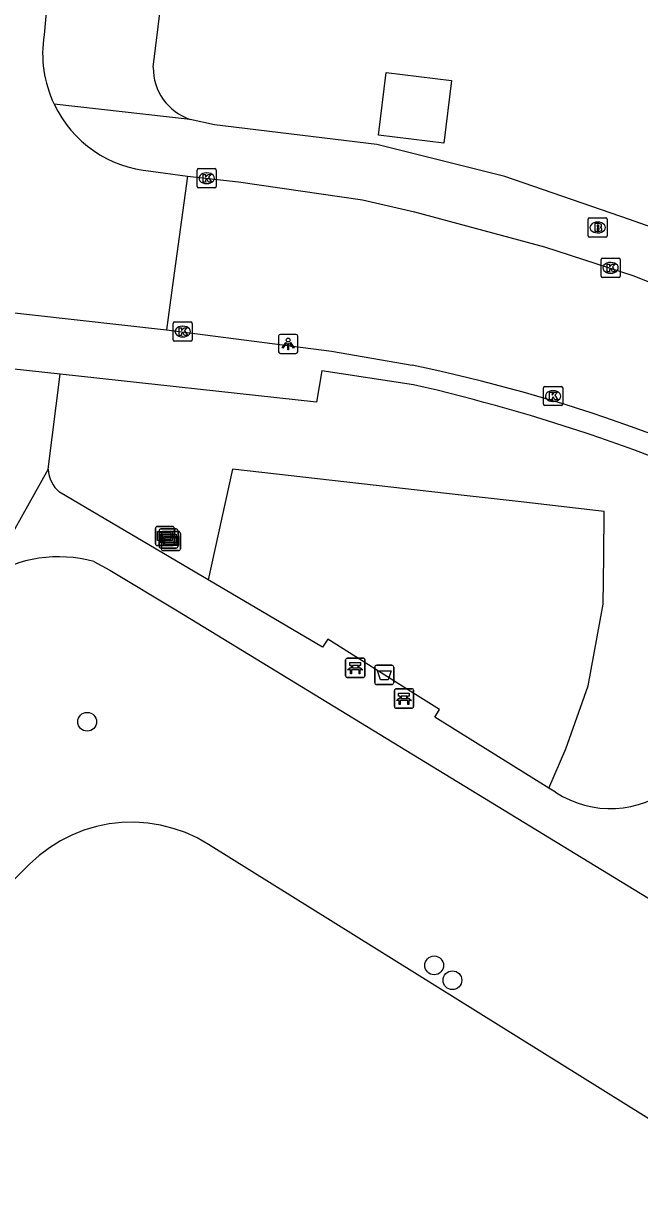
# Model space of a CAD drawing. Extents: x 161928 to 163055, y 386475 to 387428.
# Drawn here: x 162673.3 to 162705.4, y 386880.9 to 386941.4 of the extents above; entities that cross this region are included whole.
import ezdxf

# ---------------------------------------------------------------- set-up
doc = ezdxf.new("R2010")
doc.units = 0
for name, color, linetype in [('IMGEO_Afvalbak', 7, 'Continuous'), ('IMGEO_Bank', 7, 'Continuous'), ('IMGEO_Boom', 7, 'Continuous'), ('IMGEO_Brandkraan', 7, 'Continuous'), ('IMGEO_Groenvoorziening', 7, 'Continuous'), ('IMGEO_Kolk', 7, 'Continuous'), ('IMGEO_Lichtpunt', 7, 'Continuous'), ('IMGEO_Meer_plas_ven_vijver', 7, 'Continuous'), ('IMGEO_Pand', 7, 'Continuous'), ('IMGEO_Rijbaan_lokaal_gesloten', 7, 'Continuous'), ('IMGEO_Rijbaan_lokaal_open', 7, 'Continuous'), ('IMGEO_Verklikker', 7, 'Continuous'), ('IMGEO_Voetpad_gesloten', 7, 'Continuous'), ('IMGEO_Voetpad_open', 7, 'Continuous')]:
    doc.layers.add(name, color=color, linetype=linetype)

msp = doc.modelspace()

# ---------------------------------------------------------------- linework, layer by layer
at = {"layer": 'IMGEO_Afvalbak'}
for p, q in [((162691.612, 386907.003), (162691.612, 386907.803)), ((162691.612, 386907.803), (162691.612, 386907.003)), ((162691.712, 386907.903), (162692.502, 386907.903)), ((162692.502, 386907.903), (162691.712, 386907.903)), ((162692.602, 386907.803), (162692.602, 386907.003)), ((162692.602, 386907.003), (162692.602, 386907.803)), ((162692.502, 386906.903), (162691.712, 386906.903)), ((162691.712, 386906.903), (162692.502, 386906.903))]:
    msp.add_line(p, q, dxfattribs=at)
msp.add_lwpolyline([(162691.755, 386907.617), (162692.459, 386907.617), (162692.31, 386907.147), (162691.904, 386907.147), (162691.755, 386907.617)], dxfattribs=at)
for centre, start, end in [((162691.712, 386907.803), 90, 180), ((162691.712, 386907.803), 90, 180), ((162692.502, 386907.803), 0, 90), ((162692.502, 386907.803), 360, 90), ((162691.712, 386907.003), 180, 270), ((162691.712, 386907.003), 180, 270), ((162692.502, 386907.003), 270, 0), ((162692.502, 386907.003), 270, 0)]:
    msp.add_arc(centre, 0.1, start, end, dxfattribs=at)
at = {"layer": 'IMGEO_Bank'}
for p, q in [((162690.094, 386907.347), (162690.094, 386908.188)), ((162690.094, 386908.188), (162690.094, 386907.347)), ((162690.169, 386908.272), (162691.01, 386908.272)), ((162691.01, 386908.272), (162690.169, 386908.272)), ((162691.094, 386908.197), (162691.094, 386907.356)), ((162691.094, 386907.356), (162691.094, 386908.197)), ((162690.791, 386907.67), (162690.398, 386907.67)), ((162690.403, 386907.778), (162690.403, 386907.884)), ((162690.447, 386907.884), (162690.447, 386907.778)), ((162690.735, 386907.89), (162690.453, 386907.89)), ((162690.453, 386907.772), (162690.735, 386907.772)), ((162690.741, 386907.778), (162690.741, 386907.884)), ((162690.785, 386907.884), (162690.785, 386907.778)), ((162691.019, 386907.272), (162690.178, 386907.272)), ((162690.178, 386907.272), (162691.019, 386907.272)), ((162692.634, 386905.749), (162692.634, 386906.59)), ((162692.634, 386906.59), (162692.634, 386905.749)), ((162692.709, 386906.674), (162693.55, 386906.674)), ((162693.55, 386906.674), (162692.709, 386906.674)), ((162692.943, 386906.18), (162692.943, 386906.286)), ((162692.987, 386906.286), (162692.987, 386906.18)), ((162693.275, 386906.292), (162692.993, 386906.292)), ((162693.281, 386906.18), (162693.281, 386906.286)), ((162693.325, 386906.286), (162693.325, 386906.18)), ((162693.634, 386906.599), (162693.634, 386905.758)), ((162693.634, 386905.758), (162693.634, 386906.599)), ((162693.559, 386905.674), (162692.718, 386905.674)), ((162692.718, 386905.674), (162693.559, 386905.674)), ((162693.331, 386906.072), (162692.938, 386906.072)), ((162692.993, 386906.174), (162693.275, 386906.174))]:
    msp.add_line(p, q, dxfattribs=at)
for points in [[(162690.341, 386907.67), (162690.199, 386907.67), (162690.311, 386907.772), (162690.397, 386907.772)], [(162690.397, 386907.89), (162690.311, 386907.89), (162690.311, 386908.051), (162690.874, 386908.051), (162690.874, 386907.89), (162690.791, 386907.89)], [(162690.391, 386907.663), (162690.391, 386907.456), (162690.348, 386907.456), (162690.348, 386907.663)], [(162690.791, 386907.772), (162690.874, 386907.772), (162690.986, 386907.67), (162690.847, 386907.67)], [(162690.841, 386907.663), (162690.841, 386907.456), (162690.797, 386907.456), (162690.797, 386907.663)], [(162692.937, 386906.292), (162692.851, 386906.292), (162692.851, 386906.453), (162693.414, 386906.453), (162693.414, 386906.292), (162693.331, 386906.292)], [(162692.881, 386906.072), (162692.739, 386906.072), (162692.851, 386906.174), (162692.937, 386906.174)], [(162692.931, 386906.065), (162692.931, 386905.858), (162692.888, 386905.858), (162692.888, 386906.065)], [(162693.331, 386906.174), (162693.414, 386906.174), (162693.526, 386906.072), (162693.387, 386906.072)], [(162693.381, 386906.065), (162693.381, 386905.858), (162693.337, 386905.858), (162693.337, 386906.065)]]:
    msp.add_lwpolyline(points, dxfattribs=at)
for centre, radius, start, end in [((162690.172, 386908.194), 0.0779, 92.4484, 184.28452), ((162690.172, 386908.194), 0.0779, 92.4484, 184.28452), ((162691.016, 386908.194), 0.0779, 2.4484, 94.28452), ((162691.016, 386908.194), 0.0779, 2.4484, 94.28452), ((162690.341, 386907.663), 0.00671, 2.89567, 87.10433), ((162690.398, 386907.663), 0.00671, 92.89567, 177.10433), ((162690.396, 386907.883), 0.00671, 2.89567, 87.10433), ((162690.396, 386907.779), 0.00671, 272.89567, 357.10433), ((162690.453, 386907.883), 0.00671, 92.89567, 177.10433), ((162690.453, 386907.779), 0.00671, 182.89567, 267.10433), ((162690.735, 386907.883), 0.00671, 2.89567, 87.10433), ((162690.735, 386907.779), 0.00671, 272.89567, 357.10433), ((162690.792, 386907.883), 0.00671, 92.89567, 177.10433), ((162690.792, 386907.779), 0.00671, 182.89567, 267.10433), ((162690.79, 386907.663), 0.00671, 2.89567, 87.10433), ((162690.847, 386907.663), 0.00671, 92.89567, 177.10433), ((162690.172, 386907.35), 0.0779, 182.4484, 274.28452), ((162690.172, 386907.35), 0.0779, 182.4484, 274.28452), ((162691.016, 386907.35), 0.0779, 272.4484, 4.28452), ((162691.016, 386907.35), 0.0779, 272.4484, 4.28452), ((162692.712, 386906.596), 0.0779, 92.4484, 184.28452), ((162692.712, 386906.596), 0.0779, 92.4484, 184.28452), ((162692.936, 386906.285), 0.00671, 2.89567, 87.10433), ((162692.993, 386906.285), 0.00671, 92.89567, 177.10433), ((162693.275, 386906.285), 0.00671, 2.89567, 87.10433), ((162693.332, 386906.285), 0.00671, 92.89567, 177.10433), ((162693.556, 386906.596), 0.0779, 2.4484, 94.28452), ((162693.556, 386906.596), 0.0779, 2.4484, 94.28452), ((162692.712, 386905.752), 0.0779, 182.4484, 274.28452), ((162692.712, 386905.752), 0.0779, 182.4484, 274.28452), ((162692.881, 386906.065), 0.00671, 2.89567, 87.10433), ((162692.938, 386906.065), 0.00671, 92.89567, 177.10433), ((162692.936, 386906.181), 0.00671, 272.89567, 357.10433), ((162692.993, 386906.181), 0.00671, 182.89567, 267.10433), ((162693.275, 386906.181), 0.00671, 272.89567, 357.10433), ((162693.332, 386906.181), 0.00671, 182.89567, 267.10433), ((162693.33, 386906.065), 0.00671, 2.89567, 87.10433), ((162693.387, 386906.065), 0.00671, 92.89567, 177.10433), ((162693.556, 386905.752), 0.0779, 272.4484, 4.28452), ((162693.556, 386905.752), 0.0779, 272.4484, 4.28452)]:
    msp.add_arc(centre, radius, start, end, dxfattribs=at)
at = {"layer": 'IMGEO_Boom'}
for centre in [(162676.618, 386904.961), (162694.709, 386892.271), (162695.66, 386891.495)]:
    msp.add_circle(centre, 0.489, dxfattribs=at)
at = {"layer": 'IMGEO_Brandkraan'}
for p, q in [((162702.734, 386930.285), (162702.734, 386931.137)), ((162702.809, 386931.211), (162703.661, 386931.211)), ((162703.735, 386931.137), (162703.735, 386930.285)), ((162703.245, 386930.431), (162703.22, 386930.431)), ((162703.222, 386930.991), (162703.247, 386930.991)), ((162703.661, 386930.211), (162702.809, 386930.211))]:
    msp.add_line(p, q, dxfattribs=at)
for points in [[(162702.734, 386930.285), (162702.734, 386931.137)], [(162702.809, 386931.211), (162703.661, 386931.211)], [(162703.735, 386931.137), (162703.735, 386930.285)], [(162703.082, 386930.911), (162703.082, 386930.511), (162703.295, 386930.511)], [(162703.313, 386930.911), (162703.082, 386930.911)], [(162703.261, 386930.83), (162703.207, 386930.83), (162703.207, 386930.754)], [(162703.207, 386930.754), (162703.26, 386930.754)], [(162703.269, 386930.678), (162703.207, 386930.678), (162703.207, 386930.597)], [(162703.207, 386930.597), (162703.269, 386930.597)], [(162703.661, 386930.211), (162702.809, 386930.211)]]:
    msp.add_lwpolyline(points, dxfattribs=at)
for centre, radius, start, end in [((162702.811, 386931.135), 0.0765, 91.55205, 178.44795), ((162702.811, 386931.135), 0.0765, 91.55205, 178.44795), ((162703.659, 386931.135), 0.0765, 1.55205, 88.44795), ((162703.659, 386931.135), 0.0765, 1.55205, 88.44795), ((162703.262, 386930.792), 0.0379, 267.82845, 90.93552), ((162703.27, 386930.637), 0.0404, 269.87594, 90.50774), ((162703.301, 386930.762), 0.251, 268.66757, 293.53466), ((162703.317, 386930.766), 0.145, 59.4692, 91.53667), ((162703.342, 386930.813), 0.0922, 285.51372, 58.15012), ((162703.347, 386930.621), 0.105, 301.31148, 78.98903), ((162702.811, 386930.287), 0.0765, 181.55205, 268.44795), ((162702.811, 386930.287), 0.0765, 181.55205, 268.44795), ((162703.659, 386930.287), 0.0765, 271.55205, 358.44795), ((162703.659, 386930.287), 0.0765, 271.55205, 358.44795)]:
    msp.add_arc(centre, radius, start, end, dxfattribs=at)
for centre, major_axis, ratio, start_param, end_param in [((162703.221, 386930.711), (-0.387, 0.002), 0.722429, 4.712389, 7.853982), ((162703.246, 386930.711), (-0.39, 0.002), 0.717154, 1.570796, 4.712389)]:
    msp.add_ellipse(centre, major_axis=major_axis, ratio=ratio, start_param=start_param, end_param=end_param, dxfattribs=at)
at = {"layer": 'IMGEO_Groenvoorziening'}
msp.add_lwpolyline([(162700.686, 386901.509), (162701.582, 386903.558), (162702.731, 386906.831), (162703.525, 386911.096), (162703.549, 386913.576), (162703.572, 386915.92), (162699.094, 386916.43), (162696.109, 386916.77), (162684.193, 386918.126), (162682.932, 386912.358)], dxfattribs=at)
at = {"layer": 'IMGEO_Kolk'}
for p, q in [((162682.349, 386932.851), (162682.349, 386933.703)), ((162682.424, 386933.777), (162683.276, 386933.777)), ((162682.837, 386933.557), (162682.862, 386933.557)), ((162683.35, 386933.703), (162683.35, 386932.851)), ((162682.86, 386932.997), (162682.835, 386932.997)), ((162683.276, 386932.777), (162682.424, 386932.777)), ((162703.409, 386928.183), (162703.409, 386929.035)), ((162703.484, 386929.109), (162704.336, 386929.109)), ((162703.897, 386928.889), (162703.922, 386928.889)), ((162704.41, 386929.035), (162704.41, 386928.183)), ((162704.336, 386928.109), (162703.484, 386928.109)), ((162703.92, 386928.329), (162703.895, 386928.329)), ((162681.099, 386924.863), (162681.099, 386925.715)), ((162681.174, 386925.789), (162682.026, 386925.789)), ((162682.1, 386925.715), (162682.1, 386924.863)), ((162681.61, 386925.009), (162681.585, 386925.009)), ((162681.587, 386925.569), (162681.612, 386925.569)), ((162682.026, 386924.789), (162681.174, 386924.789)), ((162700.41, 386921.504), (162700.41, 386922.356)), ((162700.485, 386922.43), (162701.337, 386922.43)), ((162700.898, 386922.21), (162700.923, 386922.21)), ((162701.411, 386922.356), (162701.411, 386921.504)), ((162701.337, 386921.43), (162700.485, 386921.43)), ((162700.921, 386921.65), (162700.896, 386921.65))]:
    msp.add_line(p, q, dxfattribs=at)
for points in [[(162682.349, 386932.851), (162682.349, 386933.703)], [(162682.424, 386933.777), (162683.276, 386933.777)], [(162682.67, 386933.477), (162682.793, 386933.477), (162682.793, 386933.326), (162682.923, 386933.477), (162683.087, 386933.477), (162682.941, 386933.326), (162683.094, 386933.077), (162682.942, 386933.077), (162682.857, 386933.241), (162682.793, 386933.174), (162682.793, 386933.077), (162682.67, 386933.077), (162682.67, 386933.477)], [(162683.35, 386933.703), (162683.35, 386932.851)], [(162683.276, 386932.777), (162682.424, 386932.777)], [(162703.409, 386928.183), (162703.409, 386929.035)], [(162703.484, 386929.109), (162704.336, 386929.109)], [(162703.73, 386928.809), (162703.853, 386928.809), (162703.853, 386928.658), (162703.983, 386928.809), (162704.147, 386928.809), (162704.001, 386928.658), (162704.154, 386928.409), (162704.002, 386928.409), (162703.917, 386928.573), (162703.853, 386928.506), (162703.853, 386928.409), (162703.73, 386928.409), (162703.73, 386928.809)], [(162704.41, 386929.035), (162704.41, 386928.183)], [(162704.336, 386928.109), (162703.484, 386928.109)], [(162681.099, 386924.863), (162681.099, 386925.715)], [(162681.174, 386925.789), (162682.026, 386925.789)], [(162682.1, 386925.715), (162682.1, 386924.863)], [(162681.42, 386925.489), (162681.543, 386925.489), (162681.543, 386925.338), (162681.673, 386925.489), (162681.837, 386925.489), (162681.691, 386925.338), (162681.844, 386925.089), (162681.692, 386925.089), (162681.607, 386925.253), (162681.543, 386925.186), (162681.543, 386925.089), (162681.42, 386925.089), (162681.42, 386925.489)], [(162682.026, 386924.789), (162681.174, 386924.789)], [(162700.41, 386921.504), (162700.41, 386922.356)], [(162700.485, 386922.43), (162701.337, 386922.43)], [(162700.731, 386922.13), (162700.854, 386922.13), (162700.854, 386921.979), (162700.984, 386922.13), (162701.148, 386922.13), (162701.002, 386921.979), (162701.155, 386921.73), (162701.003, 386921.73), (162700.918, 386921.894), (162700.854, 386921.827), (162700.854, 386921.73), (162700.731, 386921.73), (162700.731, 386922.13)], [(162701.411, 386922.356), (162701.411, 386921.504)], [(162701.337, 386921.43), (162700.485, 386921.43)]]:
    msp.add_lwpolyline(points, dxfattribs=at)
for centre, start, end in [((162682.426, 386933.701), 91.55205, 178.44795), ((162682.426, 386933.701), 91.55205, 178.44795), ((162683.274, 386933.701), 1.55205, 88.44795), ((162683.274, 386933.701), 1.55205, 88.44795), ((162682.426, 386932.853), 181.55205, 268.44795), ((162682.426, 386932.853), 181.55205, 268.44795), ((162683.274, 386932.853), 271.55205, 358.44795), ((162683.274, 386932.853), 271.55205, 358.44795), ((162703.486, 386929.033), 91.55205, 178.44795), ((162703.486, 386929.033), 91.55205, 178.44795), ((162704.334, 386929.033), 1.55205, 88.44795), ((162704.334, 386929.033), 1.55205, 88.44795), ((162703.486, 386928.185), 181.55205, 268.44795), ((162703.486, 386928.185), 181.55205, 268.44795), ((162704.334, 386928.185), 271.55205, 358.44795), ((162704.334, 386928.185), 271.55205, 358.44795), ((162681.176, 386925.713), 91.55205, 178.44795), ((162681.176, 386925.713), 91.55205, 178.44795), ((162682.024, 386925.713), 1.55205, 88.44795), ((162682.024, 386925.713), 1.55205, 88.44795), ((162681.176, 386924.865), 181.55205, 268.44795), ((162681.176, 386924.865), 181.55205, 268.44795), ((162682.024, 386924.865), 271.55205, 358.44795), ((162682.024, 386924.865), 271.55205, 358.44795), ((162700.487, 386922.354), 91.55205, 178.44795), ((162700.487, 386922.354), 91.55205, 178.44795), ((162701.335, 386922.354), 1.55205, 88.44795), ((162701.335, 386922.354), 1.55205, 88.44795), ((162700.487, 386921.506), 181.55205, 268.44795), ((162700.487, 386921.506), 181.55205, 268.44795), ((162701.335, 386921.506), 271.55205, 358.44795), ((162701.335, 386921.506), 271.55205, 358.44795)]:
    msp.add_arc(centre, 0.0765, start, end, dxfattribs=at)
for centre, major_axis, ratio, start_param, end_param in [((162682.836, 386933.277), (-0.387, 0.002), 0.722429, 4.712389, 7.853982), ((162682.861, 386933.277), (-0.39, 0.002), 0.717154, 1.570796, 4.712389), ((162703.896, 386928.609), (-0.387, 0.002), 0.722429, 4.712389, 7.853982), ((162703.921, 386928.609), (-0.39, 0.002), 0.717154, 1.570796, 4.712389), ((162681.586, 386925.289), (-0.387, 0.002), 0.722429, 4.712389, 7.853982), ((162681.611, 386925.289), (-0.39, 0.002), 0.717154, 1.570796, 4.712389), ((162700.897, 386921.93), (-0.387, 0.002), 0.722429, 4.712389, 7.853982), ((162700.922, 386921.93), (-0.39, 0.002), 0.717154, 1.570796, 4.712389)]:
    msp.add_ellipse(centre, major_axis=major_axis, ratio=ratio, start_param=start_param, end_param=end_param, dxfattribs=at)
at = {"layer": 'IMGEO_Lichtpunt'}
for p, q in [((162686.597, 386925.049), (162686.597, 386924.242)), ((162686.597, 386925.049), (162686.597, 386924.242)), ((162687.499, 386925.144), (162686.691, 386925.144)), ((162687.499, 386925.144), (162686.691, 386925.144)), ((162687.593, 386924.242), (162687.593, 386925.049)), ((162687.593, 386924.242), (162687.593, 386925.049)), ((162686.691, 386924.148), (162687.499, 386924.148)), ((162686.691, 386924.148), (162687.499, 386924.148))]:
    msp.add_line(p, q, dxfattribs=at)
for points in [[(162686.971, 386924.713), (162687.01, 386924.685), (162686.822, 386924.423), (162686.784, 386924.45), (162686.971, 386924.713)], [(162687.073, 386924.665), (162687.12, 386924.665), (162687.12, 386924.343), (162687.073, 386924.343), (162687.073, 386924.665)], [(162687.183, 386924.685), (162687.221, 386924.712), (162687.408, 386924.45), (162687.369, 386924.422), (162687.183, 386924.685)]]:
    msp.add_lwpolyline(points, dxfattribs=at)
msp.add_circle((162687.096, 386924.847), 0.0994, dxfattribs=at)
for centre, start, end in [((162686.691, 386925.049), 90, 180), ((162686.691, 386925.049), 90, 180), ((162687.499, 386925.049), 0, 90), ((162687.499, 386925.049), 0, 90), ((162686.691, 386924.242), 180, 270), ((162686.691, 386924.242), 180, 270), ((162687.499, 386924.242), 270, 0), ((162687.499, 386924.242), 270, 360)]:
    msp.add_arc(centre, 0.0946, start, end, dxfattribs=at)
at = {"layer": 'IMGEO_Meer_plas_ven_vijver'}
msp.add_lwpolyline([(162711.271, 386880.943), (162711.071, 386881.067), (162682.944, 386898.573), (162682.356, 386898.906), (162681.741, 386899.185), (162681.104, 386899.409), (162680.449, 386899.574), (162679.782, 386899.68), (162679.108, 386899.726), (162678.433, 386899.712), (162677.761, 386899.638), (162677.099, 386899.504), (162676.452, 386899.311), (162675.824, 386899.061), (162675.221, 386898.756), (162674.648, 386898.399), (162674.109, 386897.992), (162673.609, 386897.538), (162673.589, 386897.518), (162660.788, 386884.692)], dxfattribs=at)
at = {"layer": 'IMGEO_Pand'}
msp.add_lwpolyline([(162695.615, 386938.376), (162695.213, 386935.097), (162691.8, 386935.516), (162692.202, 386938.794), (162695.615, 386938.376)], dxfattribs=at)
at = {"layer": 'IMGEO_Rijbaan_lokaal_gesloten'}
for points in [[(162681.845, 386933.393), (162684.51, 386933.084), (162690.967, 386932.149), (162693.691, 386931.533), (162700.468, 386929.707), (162705.125, 386928.189), (162714.314, 386924.498), (162715.971, 386923.722), (162718.157, 386922.55)], [(162680.761, 386925.379), (162689.353, 386924.27), (162693.558, 386923.541)]]:
    msp.add_lwpolyline(points, dxfattribs=at)
msp.add_arc((162676.075, 386839.275), 86.061, 62.43299, 78.27918, dxfattribs=at)
at = {"layer": 'IMGEO_Rijbaan_lokaal_open'}
for points in [[(162674.52, 386942.316), (162674.371, 386940.74)], [(162679.938, 386933.646), (162681.845, 386933.393)], [(162681.845, 386933.393), (162681.109, 386927.949), (162680.761, 386925.379)], [(162657.599, 386927.966), (162680.761, 386925.379)]]:
    msp.add_lwpolyline(points, dxfattribs=at)
for centre, radius, start, end in [((162680.454, 386939.786), 6.158, 171.08703, 205.48909), ((162680.457, 386939.783), 6.159, 205.45437, 265.16478)]:
    msp.add_arc(centre, radius, start, end, dxfattribs=at)
at = {"layer": 'IMGEO_Verklikker'}
for p, q in [((162680.18, 386914.236), (162680.18, 386915.036)), ((162680.18, 386915.036), (162680.18, 386914.236)), ((162680.28, 386915.136), (162681.07, 386915.136)), ((162681.07, 386915.136), (162680.28, 386915.136)), ((162680.364, 386914.107), (162680.364, 386914.907)), ((162680.364, 386914.907), (162680.364, 386914.107)), ((162680.464, 386915.007), (162681.254, 386915.007)), ((162681.254, 386915.007), (162680.464, 386915.007)), ((162680.49, 386913.976), (162680.49, 386914.776)), ((162680.49, 386914.776), (162680.49, 386913.976)), ((162680.59, 386914.876), (162681.38, 386914.876)), ((162681.38, 386914.876), (162680.59, 386914.876)), ((162681.17, 386915.036), (162681.17, 386914.236)), ((162681.17, 386914.236), (162681.17, 386915.036)), ((162681.354, 386914.907), (162681.354, 386914.107)), ((162681.354, 386914.107), (162681.354, 386914.907)), ((162681.48, 386914.776), (162681.48, 386913.976)), ((162681.48, 386913.976), (162681.48, 386914.776)), ((162681.07, 386914.136), (162680.28, 386914.136)), ((162680.28, 386914.136), (162681.07, 386914.136)), ((162681.254, 386914.007), (162680.464, 386914.007)), ((162680.464, 386914.007), (162681.254, 386914.007)), ((162681.38, 386913.876), (162680.59, 386913.876)), ((162680.59, 386913.876), (162681.38, 386913.876))]:
    msp.add_line(p, q, dxfattribs=at)
for points in [[(162680.281, 386914.868), (162681.069, 386914.868), (162681.069, 386914.404), (162680.281, 386914.404), (162680.281, 386914.868)], [(162680.346, 386914.803), (162680.346, 386914.469), (162681.004, 386914.469), (162681.004, 386914.803), (162680.346, 386914.803)], [(162680.465, 386914.739), (162681.253, 386914.739), (162681.253, 386914.275), (162680.465, 386914.275), (162680.465, 386914.739)], [(162680.53, 386914.674), (162680.53, 386914.34), (162681.188, 386914.34), (162681.188, 386914.674), (162680.53, 386914.674)], [(162680.591, 386914.608), (162681.379, 386914.608), (162681.379, 386914.144), (162680.591, 386914.144), (162680.591, 386914.608)], [(162680.656, 386914.543), (162680.656, 386914.209), (162681.314, 386914.209), (162681.314, 386914.543), (162680.656, 386914.543)]]:
    msp.add_lwpolyline(points, dxfattribs=at)
for centre, start, end in [((162680.28, 386915.036), 90, 180), ((162680.28, 386915.036), 90, 180), ((162680.464, 386914.907), 90, 180), ((162680.464, 386914.907), 90, 180), ((162680.59, 386914.776), 90, 180), ((162680.59, 386914.776), 90, 180), ((162681.07, 386915.036), 0, 90), ((162681.07, 386915.036), 360, 90), ((162681.254, 386914.907), 0, 90), ((162681.254, 386914.907), 360, 90), ((162681.38, 386914.776), 0, 90), ((162681.38, 386914.776), 360, 90), ((162680.28, 386914.236), 180, 270), ((162680.28, 386914.236), 180, 270), ((162680.464, 386914.107), 180, 270), ((162680.464, 386914.107), 180, 270), ((162681.07, 386914.236), 270, 0), ((162681.07, 386914.236), 270, 0), ((162681.254, 386914.107), 270, 0), ((162681.254, 386914.107), 270, 0), ((162680.59, 386913.976), 180, 270), ((162680.59, 386913.976), 180, 270), ((162681.38, 386913.976), 270, 0), ((162681.38, 386913.976), 270, 0)]:
    msp.add_arc(centre, 0.1, start, end, dxfattribs=at)
at = {"layer": 'IMGEO_Voetpad_gesloten'}
for points in [[(162675.202, 386923.073), (162671.688, 386923.459)], [(162674.589, 386918.119), (162675.202, 386923.073)], [(162674.589, 386918.119), (162671.422, 386912.486)], [(162682.932, 386912.358), (162675.175, 386916.925)], [(162676.962, 386913.309), (162677.801, 386912.858), (162681.333, 386910.746), (162708.207, 386894.347), (162717.593, 386888.54), (162717.794, 386888.416)], [(162700.686, 386901.509), (162694.744, 386905.201), (162694.981, 386905.602), (162693.601, 386906.47), (162689.167, 386909.261), (162688.89, 386908.85), (162682.932, 386912.358)], [(162701.039, 386901.289), (162700.686, 386901.509)]]:
    msp.add_lwpolyline(points, dxfattribs=at)
for centre, radius, start, end in [((162676.237, 386918.187), 1.649, 182.35687, 229.92556), ((162675.124, 386906.624), 6.933, 74.62792, 122.27175), ((162703.892, 386905.649), 5.21, 236.79699, 309.18356)]:
    msp.add_arc(centre, radius, start, end, dxfattribs=at)
at = {"layer": 'IMGEO_Voetpad_open'}
for points in [[(162680.063, 386939.055), (162680.587, 386943.275), (162683.07, 386963.249)], [(162681.995, 386936.343), (162674.896, 386937.136)], [(162721.08, 386924.534), (162720.167, 386924.96), (162707.501, 386930.212), (162704.901, 386931.13), (162698.4, 386933.375), (162691.725, 386935.031), (162683.254, 386936.052), (162681.995, 386936.343)], [(162693.629, 386922.518), (162688.859, 386923.248), (162688.579, 386921.604), (162675.202, 386923.073)]]:
    msp.add_lwpolyline(points, dxfattribs=at)
for centre, radius, start, end in [((162682.881, 386939.018), 2.818, 179.2547, 251.67664), ((162672.634, 386830.357), 94.522, 64.92101, 77.16673)]:
    msp.add_arc(centre, radius, start, end, dxfattribs=at)

doc.saveas('drawing.dxf')
